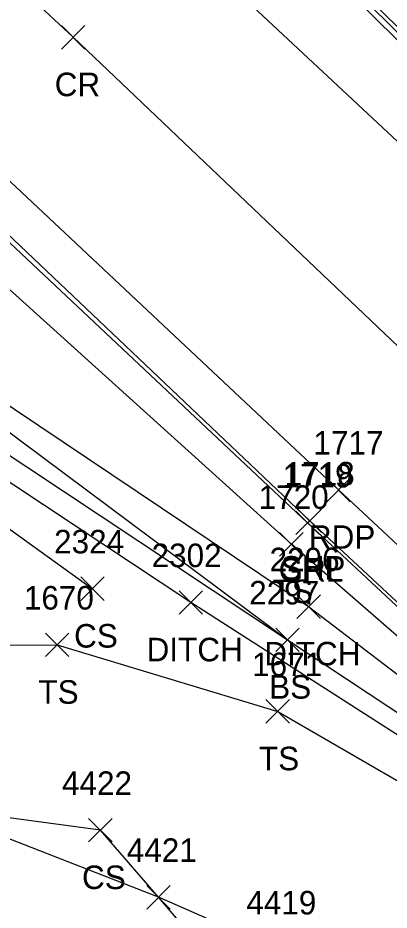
# Model space of a CAD drawing. Extents: x 1647574 to 1652703, y 212895 to 228670.
# Drawn here: x 1648720 to 1648751.6, y 227385.7 to 227461.5 of the extents above; entities that cross this region are included whole.
import ezdxf

# ---------------------------------------------------------------- set-up
doc = ezdxf.new("R2010")
doc.units = 0
for name, color, linetype in [('D_A', 7, 'Continuous'), ('D_I', 7, 'Continuous'), ('D_TIC', 7, 'Continuous'), ('DD', 7, 'Continuous'), ('L_A', 7, 'Continuous'), ('L_I', 7, 'Continuous'), ('L_TIC', 7, 'Continuous'), ('LELB', 7, 'Continuous'), ('LFNC', 7, 'Continuous'), ('P_A', 7, 'Continuous'), ('P_I', 7, 'Continuous'), ('P_TIC', 7, 'Continuous'), ('PET', 7, 'Continuous'), ('PRC', 7, 'Continuous'), ('PSP', 7, 'Continuous'), ('R_A', 7, 'Continuous'), ('R_I', 7, 'Continuous'), ('R_TIC', 7, 'Continuous'), ('RC', 7, 'Continuous'), ('RGR', 7, 'Continuous')]:
    doc.layers.add(name, color=color, linetype=linetype)

msp = doc.modelspace()

# ---------------------------------------------------------------- linework, layer by layer
at = {"layer": 'D_TIC'}
for points in [[(1648733.749, 227410.807), (1648735.749, 227412.807)], [(1648735.749, 227410.807), (1648733.749, 227412.807)], [(1648743.751, 227410.459), (1648745.751, 227412.459)], [(1648745.751, 227410.459), (1648743.751, 227412.459)]]:
    msp.add_lwpolyline(points, dxfattribs=at)
at = {"layer": 'DD'}
msp.add_lwpolyline([(1648567.346, 227553.333), (1648570.223, 227556.147), (1648596.039, 227533.3), (1648628.436, 227501.882), (1648658.018, 227474.124), (1648679.668, 227455.407), (1648690.817, 227447.944), (1648713.453, 227432.442), (1648744.751, 227411.459), (1648774.422, 227388.823), (1648782.608, 227379.999), (1648760.626, 227395.219), (1648734.749, 227411.807), (1648707.167, 227430.076), (1648688.91, 227442.53), (1648686.075, 227443.554), (1648681.354, 227446.239), (1648682.932, 227440.96), (1648688.005, 227426.227), (1648692.448, 227411.085)], dxfattribs=at)
at = {"layer": 'L_TIC'}
for points in [[(1648742.287, 227415.755), (1648744.287, 227417.755)], [(1648744.287, 227415.755), (1648742.287, 227417.755)], [(1648725.383, 227411.975), (1648727.383, 227413.975)], [(1648727.383, 227411.975), (1648725.383, 227413.975)], [(1648722.384, 227407.205), (1648724.384, 227409.205)], [(1648724.384, 227407.205), (1648722.384, 227409.205)], [(1648741.963, 227407.638), (1648743.963, 227409.638)], [(1648743.963, 227407.638), (1648741.963, 227409.638)], [(1648741.963, 227407.638), (1648743.963, 227409.638)], [(1648743.963, 227407.638), (1648741.963, 227409.638)], [(1648741.126, 227401.553), (1648743.126, 227403.553)], [(1648743.126, 227401.553), (1648741.126, 227403.553)], [(1648726.058, 227391.46), (1648728.058, 227393.46)], [(1648728.058, 227391.46), (1648726.058, 227393.46)], [(1648730.995, 227385.766), (1648732.995, 227387.766)], [(1648732.995, 227385.766), (1648730.995, 227387.766)], [(1648730.995, 227385.766), (1648732.995, 227387.766)], [(1648732.995, 227385.766), (1648730.995, 227387.766)]]:
    msp.add_lwpolyline(points, dxfattribs=at)
at = {"layer": 'LELB'}
for points in [[(1648774.577, 227389.564), (1648743.287, 227416.755), (1648711.057, 227445.83), (1648678.904, 227476.26), (1648653.936, 227498.583), (1648629.183, 227520.51), (1648599.068, 227550.478), (1648561.985, 227586.585), (1648537.336, 227611.828), (1648495.696, 227652.566), (1648469.806, 227680.635), (1648438.579, 227713.563), (1648409.766, 227744.994), (1648382.958, 227775.491), (1648351.838, 227812.297), (1648319.028, 227851.854)], [(1648570.861, 227553.404), (1648569.637, 227552.186), (1648593.381, 227530.425), (1648625.493, 227499.025), (1648654.222, 227471.402), (1648675.133, 227451.269), (1648677.203, 227452.705), (1648687.877, 227445.247), (1648711.27, 227429.646), (1648742.963, 227408.638)], [(1648570.861, 227553.404), (1648594.803, 227532.123), (1648627.677, 227501.196), (1648656.322, 227473.309), (1648678.081, 227454.032), (1648689.549, 227446.733), (1648712.668, 227431.195), (1648742.963, 227408.638), (1648773.62, 227388.353)], [(1648700.712, 227406.969), (1648697.252, 227411.723), (1648693.14, 227421.43), (1648689.87, 227432.33), (1648687.821, 227438.933), (1648706.478, 227427.306), (1648726.383, 227412.975)], [(1648701.22, 227405.361), (1648708.049, 227408.155), (1648723.384, 227408.205), (1648742.126, 227402.553), (1648759.94, 227392.234), (1648775.48, 227381.662), (1648784.406, 227376.122), (1648796.799, 227367.736)], [(1648802.54, 227345.24), (1648786.114, 227347.555), (1648759.416, 227367.691), (1648739.372, 227378.185), (1648731.995, 227386.766), (1648727.058, 227392.46), (1648712.321, 227394.449), (1648712.844, 227388.544), (1648680.723, 227395.92), (1648651.479, 227401.026)]]:
    msp.add_lwpolyline(points, dxfattribs=at)
at = {"layer": 'LFNC'}
msp.add_lwpolyline([(1648808.268, 227354.839), (1648796.625, 227359.528), (1648772.512, 227369.49), (1648742.16, 227382.305), (1648731.995, 227386.766), (1648712.321, 227394.449)], dxfattribs=at)
at = {"layer": 'P_TIC'}
for points in [[(1648723.743, 227458.816), (1648725.743, 227460.816)], [(1648725.743, 227458.816), (1648723.743, 227460.816)], [(1648746.288, 227420.365), (1648748.288, 227422.365)], [(1648748.288, 227420.365), (1648746.288, 227422.365)], [(1648743.844, 227417.747), (1648745.844, 227419.747)], [(1648745.844, 227417.747), (1648743.844, 227419.747)]]:
    msp.add_lwpolyline(points, dxfattribs=at)
at = {"layer": 'PET'}
for points in [[(1648859.77, 227350.009), (1648834.801, 227373.419), (1648794.617, 227411.178), (1648764.145, 227439.931), (1648732.837, 227469.154), (1648700.824, 227498.958), (1648676.82, 227521.553), (1648654.806, 227542.654), (1648622.513, 227574.494), (1648586.267, 227609.854), (1648560.73, 227634.921), (1648521.714, 227673.765), (1648494.059, 227702.041), (1648464.627, 227733.463), (1648434.446, 227766.661), (1648408.124, 227796.3), (1648377.393, 227832.242), (1648343.917, 227872.681), (1648312.178, 227912.425)], [(1648813.954, 227358.936), (1648778.044, 227392.689), (1648747.288, 227421.365), (1648716.148, 227450.613), (1648683.895, 227480.61), (1648659.116, 227504.214), (1648636.134, 227525.988), (1648605.632, 227555.477), (1648567.945, 227592.707), (1648543.864, 227616.052), (1648502.527, 227657.191), (1648475.057, 227685.791), (1648444.587, 227717.742), (1648415.435, 227749.693), (1648388.572, 227780.052), (1648357.179, 227817.313), (1648324.353, 227856.66)]]:
    msp.add_lwpolyline(points, dxfattribs=at)
at = {"layer": 'PRC'}
msp.add_lwpolyline([(1648838.072, 227353.54), (1648807.349, 227381.565), (1648786.431, 227402.045), (1648755.912, 227430.187), (1648724.743, 227459.816), (1648692.836, 227489.499), (1648667.203, 227513.575), (1648644.804, 227535.097), (1648615.577, 227563.675), (1648577.202, 227600.823), (1648552.108, 227624.844), (1648512.089, 227665.314), (1648484.939, 227693.322), (1648454.59, 227725.666), (1648425.765, 227757.323), (1648398.454, 227788.157), (1648367.057, 227824.396), (1648333.962, 227865.194)], dxfattribs=at)
at = {"layer": 'PSP'}
for points in [[(1648862.79, 227349.772), (1648858.812, 227353.708), (1648837.203, 227376.432), (1648798.168, 227413.971), (1648737.502, 227474.329), (1648707.27, 227504.547), (1648683.247, 227528.375), (1648680.782, 227530.887), (1648661.548, 227548.703), (1648627.485, 227581.407), (1648592.058, 227615.756), (1648566.892, 227641.287), (1648529.069, 227680.171), (1648501.072, 227708.867), (1648471.983, 227739.966), (1648441.354, 227773.22), (1648415.731, 227802.3), (1648385.432, 227838.083), (1648352.03, 227878.517), (1648319.676, 227918.245)], [(1648862.79, 227349.772), (1648859.77, 227350.009), (1648838.072, 227353.54), (1648813.954, 227358.936), (1648808.767, 227359.651), (1648801.068, 227367.015), (1648799.396, 227367.692), (1648775.507, 227390.23), (1648744.844, 227418.747), (1648714.056, 227447.93), (1648681.623, 227478.355), (1648656.942, 227501.721), (1648633.184, 227523.882), (1648602.918, 227552.912), (1648564.866, 227589.709), (1648540.519, 227613.531), (1648499.098, 227654.744), (1648471.892, 227682.443), (1648441.114, 227715.054), (1648412.287, 227746.761), (1648385.497, 227777.337), (1648354.021, 227814.189), (1648321.056, 227853.92)]]:
    msp.add_lwpolyline(points, dxfattribs=at)
at = {"layer": 'R_TIC'}
for points in [[(1648743.666, 227417.577), (1648745.666, 227419.577)], [(1648745.666, 227417.577), (1648743.666, 227419.577)]]:
    msp.add_lwpolyline(points, dxfattribs=at)
at = {"layer": 'RC'}
msp.add_lwpolyline([(1648858.398, 227354.916), (1648837.602, 227376.759), (1648798.422, 227414.257), (1648768.494, 227444.343), (1648737.77, 227474.523), (1648707.368, 227504.734), (1648682.507, 227529.408), (1648680.782, 227530.887)], dxfattribs=at)
at = {"layer": 'RGR'}
for points in [[(1648799.396, 227367.692), (1648775.209, 227390.092), (1648744.666, 227418.577), (1648713.629, 227447.707), (1648681.406, 227478.095), (1648656.746, 227501.396), (1648632.98, 227523.33), (1648602.406, 227552.124), (1648564.557, 227589.406), (1648540.303, 227613.502), (1648498.82, 227654.38), (1648471.444, 227682.066), (1648440.86, 227714.66), (1648411.806, 227746.436), (1648384.967, 227776.708), (1648353.625, 227813.747), (1648320.767, 227853.114)], [(1648858.35, 227355.776), (1648837.718, 227376.907), (1648798.669, 227414.483), (1648769.051, 227444.378), (1648738.029, 227474.665), (1648707.59, 227505.318), (1648682.612, 227530.035), (1648661.899, 227549.129), (1648627.601, 227581.644), (1648592.628, 227616.359), (1648580.495, 227628.61)]]:
    msp.add_lwpolyline(points, dxfattribs=at)

# ---------------------------------------------------------------- texts
at = {"layer": 'D_A'}
for p in [(1648730.985, 227406.807), (1648740.987, 227406.459)]:
    msp.add_text('DITCH', height=2, dxfattribs=at).set_placement(p)
at = {"layer": 'D_I'}
for s, p in [('2302', (1648731.41, 227414.807)), ('2296', (1648741.436, 227414.459))]:
    msp.add_text(s, height=2, dxfattribs=at).set_placement(p)
at = {"layer": 'L_A'}
for s, p in [('TS', (1648741.697, 227411.755)), ('CS', (1648724.824, 227407.975)), ('BS', (1648741.404, 227403.638)), ('BS', (1648741.404, 227403.638)), ('TS', (1648721.793, 227403.205)), ('TS', (1648740.536, 227397.553)), ('CS', (1648725.499, 227387.46))]:
    msp.add_text(s, height=2, dxfattribs=at).set_placement(p)
at = {"layer": 'L_I'}
for s, p in [('1720', (1648740.508, 227419.755)), ('2324', (1648723.123, 227415.975)), ('1670', (1648720.557, 227411.205)), ('2297', (1648739.703, 227411.638)), ('2297', (1648739.703, 227411.638)), ('1671', (1648739.953, 227405.553)), ('4422', (1648723.798, 227395.46)), ('4421', (1648729.302, 227389.766)), ('4421', (1648729.302, 227389.766)), ('4419', (1648739.459, 227385.305))]:
    msp.add_text(s, height=2, dxfattribs=at).set_placement(p)
at = {"layer": 'P_A'}
for s, p in [('CR', (1648723.176, 227454.816)), ('RDP', (1648744.776, 227416.365)), ('SHP', (1648742.379, 227413.747))]:
    msp.add_text(s, height=2, dxfattribs=at).set_placement(p)
at = {"layer": 'P_I'}
for s, p in [('1717', (1648745.162, 227424.365)), ('1718', (1648742.718, 227421.747))]:
    msp.add_text(s, height=2, dxfattribs=at).set_placement(p)
at = {"layer": 'R_A'}
msp.add_text('GRL', height=2, dxfattribs=at).set_placement((1648742.209, 227413.577))
at = {"layer": 'R_I'}
msp.add_text('1719', height=2, dxfattribs=at).set_placement((1648742.532, 227421.577))

doc.saveas('drawing.dxf')
